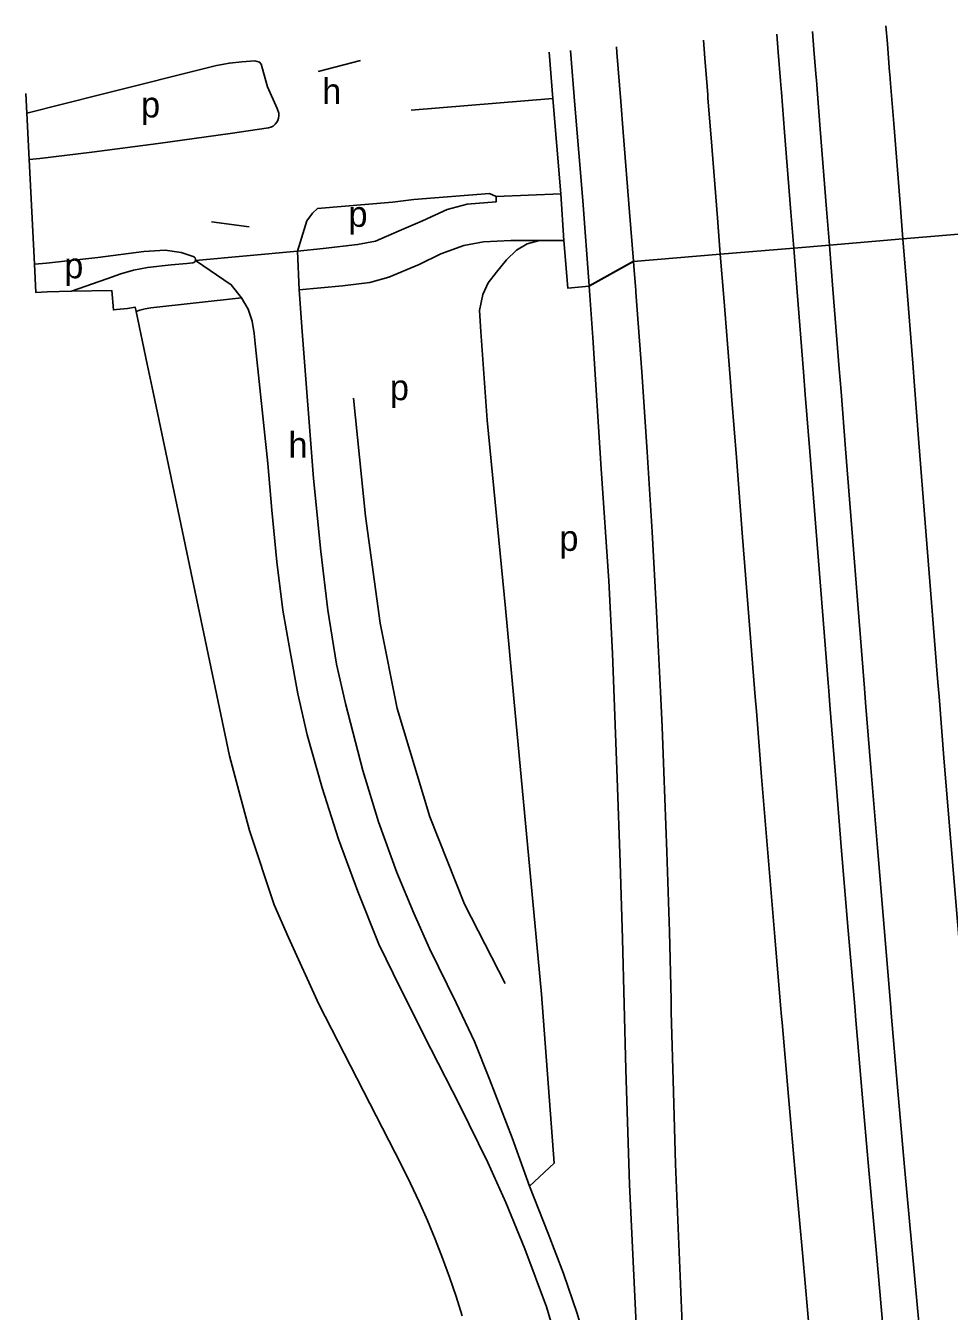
# Model space of a CAD drawing. Extents: x 157646 to 159241, y 379213 to 381217.
# Drawn here: x 157794.5 to 157938.7, y 380686.9 to 380887.6 of the extents above; entities that cross this region are included whole.
import ezdxf

# ---------------------------------------------------------------- set-up
doc = ezdxf.new("R2010")
doc.units = 0
for name, color, linetype in [('BLT_Basislijn', 7, 'Continuous'), ('BLT_Centroide', 7, 'Continuous'), ('BLT_Gemeentegrens', 7, 'Continuous'), ('BLT_Vlakafsluiter', 7, 'Continuous')]:
    doc.layers.add(name, color=color, linetype=linetype)

msp = doc.modelspace()

# ---------------------------------------------------------------- linework, layer by layer
at = {"layer": 'BLT_Basislijn'}
for p, q in [((157876.23, 380883.41), (157876.82, 380876.18)), ((157846.79, 380882.15), (157840.17, 380880.39)), ((157876.82, 380876.18), (157854.68, 380874.36)), ((157876.82, 380876.18), (157878.04, 380861.34)), ((157878.04, 380861.34), (157878.5, 380854.05)), ((157823.5, 380856.95), (157829.41, 380856.17)), ((157931.44, 380854.27), (157945, 380855.41)), ((157874.73, 380854.02), (157878.5, 380854.05)), ((157914.4, 380852.84), (157919.98, 380853.31)), ((157837.2, 380846.31), (157836.91, 380852.36)), ((157889.39, 380850.74), (157902.94, 380851.88))]:
    msp.add_line(p, q, dxfattribs=at)
for points in [[(157928.81, 380887.56), (157929.03, 380884.75), (157929.38, 380880.32), (157929.41, 380880.01)], [(157900.3, 380885.31), (157900.52, 380882.5), (157900.87, 380878.06), (157900.97, 380876.78)], [(157912.44, 380877.69), (157912.34, 380878.97), (157911.99, 380883.41), (157911.76, 380886.22)], [(157917.94, 380879.1), (157917.92, 380879.41), (157917.57, 380883.85), (157917.35, 380886.66)], [(157879.53, 380883.67), (157880.24, 380875.14)], [(157886.74, 380884.24), (157886.81, 380883.38), (157887.42, 380875.71)], [(157794.65, 380873.89), (157806.24, 380876.83), (157824.3, 380881.35), (157826.3, 380881.74), (157828.25, 380881.94), (157830.28, 380882.08), (157831, 380881.86), (157831.25, 380881.57), (157831.38, 380881.2), (157832.27, 380878.01), (157833.76, 380874.63), (157834.01, 380873.92), (157834.04, 380873.51), (157833.99, 380873.14), (157833.87, 380872.77), (157833.71, 380872.49), (157833.47, 380872.18), (157833.12, 380871.89), (157832.78, 380871.72), (157832.4, 380871.61), (157826.44, 380870.76), (157815.18, 380869.19), (157804.8, 380867.8), (157796.71, 380866.86), (157795.02, 380866.69)], [(157919.98, 380853.31), (157919.54, 380858.92), (157918.55, 380871.39), (157918.06, 380877.62), (157917.94, 380879.1)], [(157929.41, 380880.01), (157929.53, 380878.52), (157930.02, 380872.29), (157931, 380859.83), (157931.44, 380854.27)], [(157900.97, 380876.78), (157901.02, 380876.27), (157901.51, 380870.04), (157902.49, 380857.58), (157902.94, 380851.88)], [(157914.4, 380852.84), (157913.96, 380858.48), (157912.97, 380870.94), (157912.48, 380877.17), (157912.44, 380877.69)], [(157880.24, 380875.14), (157881.47, 380860.28), (157882.45, 380846.95)], [(157887.42, 380875.71), (157887.8, 380870.92), (157888.78, 380858.46), (157889.39, 380850.8)], [(157836.91, 380852.36), (157838.38, 380857.11), (157839.25, 380858.3), (157840.08, 380859.03), (157851.79, 380860.01), (157855.11, 380860.44), (157866.92, 380861.38), (157867.95, 380860.88)], [(157836.91, 380852.36), (157840.94, 380852.8), (157846.32, 380853.4), (157849.09, 380853.95), (157852.83, 380855.53), (157856.44, 380857.11), (157860.28, 380858.88), (157863.44, 380859.7), (157867.95, 380860.09), (157867.95, 380860.88)], [(157867.95, 380860.88), (157878.04, 380861.34)], [(157837.2, 380846.31), (157843.97, 380846.94), (157848.2, 380847.49), (157851.21, 380848.31), (157855.95, 380850.28), (157859.3, 380851.93), (157862.91, 380853.23), (157865.98, 380853.81), (157870.26, 380854.04), (157874.73, 380854.02)], [(157874.73, 380854.02), (157872.79, 380853.54), (157871.12, 380852.53), (157869.54, 380851.01), (157868.02, 380849.1), (157866.71, 380847.42), (157865.86, 380845.63), (157865.37, 380843.11), (157865.53, 380839.85), (157866.52, 380825.97), (157869.4, 380796.63), (157870.71, 380782.57), (157875.05, 380736.42), (157877.01, 380710.02)], [(157878.5, 380854.05), (157879.12, 380846.61), (157882.45, 380846.89)], [(157928.39, 380684.05), (157927.26, 380696.5), (157926.15, 380708.95), (157925.05, 380721.41), (157924.05, 380732.97), (157923.98, 380733.87), (157923.82, 380735.67), (157922.92, 380746.33), (157921.88, 380758.79), (157920.87, 380771.25), (157920.05, 380781.49), (157919.87, 380783.72), (157919.77, 380785), (157918.88, 380796.18), (157917.9, 380808.64), (157916.91, 380821.1), (157916.21, 380830.01), (157915.93, 380833.56), (157914.94, 380846.02), (157914.4, 380852.84)], [(157933.97, 380684.56), (157932.84, 380697), (157931.72, 380709.45), (157930.63, 380721.9), (157929.63, 380733.45), (157929.56, 380734.34), (157929.4, 380736.15), (157928.5, 380746.8), (157927.47, 380759.25), (157926.45, 380771.7), (157925.63, 380781.93), (157925.45, 380784.16), (157925.35, 380785.44), (157924.47, 380796.62), (157923.48, 380809.08), (157922.5, 380821.54), (157921.79, 380830.45), (157921.51, 380834), (157920.53, 380846.46), (157919.98, 380853.31)], [(157931.44, 380854.27), (157931.99, 380847.37), (157932.98, 380834.91), (157933.26, 380831.36), (157933.96, 380822.45), (157934.95, 380809.99), (157935.93, 380797.53), (157936.81, 380786.35), (157936.92, 380785.07), (157937.09, 380782.85), (157937.91, 380772.63), (157938.93, 380760.19), (157939.96, 380747.76), (157940.86, 380737.13), (157941.01, 380735.32), (157941.09, 380734.43), (157942.09, 380722.89), (157943.18, 380710.46), (157944.29, 380698.04), (157945.42, 380685.61)], [(157795.85, 380850.32), (157797.74, 380850.51), (157805.74, 380851.37), (157812.93, 380852.3), (157816.26, 380852.51), (157818.78, 380852.15), (157820.65, 380851.56), (157820.86, 380851.45), (157820.97, 380851.31), (157821.03, 380851.12), (157821.01, 380850.9)], [(157821.01, 380850.9), (157820.89, 380850.69), (157820.75, 380850.59), (157820.6, 380850.54), (157819.67, 380850.42), (157817.22, 380850.23), (157813.52, 380849.81), (157811.33, 380849.39), (157809.36, 380848.81), (157807.14, 380848.05), (157801.67, 380846.11)], [(157828.17, 380845.1), (157826.58, 380847.12), (157821.01, 380850.9)], [(157889.39, 380850.8), (157889.39, 380850.74)], [(157889.39, 380850.74), (157889.5, 380849.35), (157889.74, 380846.3), (157889.76, 380846.1), (157889.76, 380845.99), (157890.69, 380833.53), (157891.54, 380821.05), (157892.31, 380808.57), (157893, 380796.09), (157893.61, 380783.6), (157893.86, 380778.13), (157894.15, 380771.11), (157894.61, 380758.61), (157894.99, 380746.12), (157895.25, 380735.5), (157895.29, 380733.62), (157895.61, 380721.13), (157895.97, 380709.88), (157896.02, 380708.64), (157896.5, 380696.15), (157897.06, 380683.66)], [(157902.94, 380851.88), (157903.48, 380845.12), (157904.46, 380832.65), (157904.74, 380829.1), (157905.45, 380820.19), (157906.43, 380807.73), (157907.42, 380795.27), (157908.3, 380784.1), (157908.41, 380782.81), (157908.58, 380780.58), (157909.4, 380770.33), (157910.42, 380757.84), (157911.46, 380745.37), (157912.36, 380734.7), (157912.52, 380732.89), (157912.6, 380731.99), (157913.6, 380720.41), (157914.69, 380707.94), (157915.81, 380695.46), (157916.94, 380682.99)], [(157882.45, 380846.95), (157882.45, 380846.89)], [(157882.45, 380846.89), (157883.04, 380838.89), (157884.34, 380818.38), (157885.54, 380800.89), (157886.1, 380789.57), (157886.84, 380770.13), (157887.3, 380756.89), (157887.65, 380745.01), (157888.2, 380724.65), (157888.76, 380706.69), (157889.54, 380690.32), (157890.47, 380670.6), (157891.25, 380657.66), (157891.99, 380644.97), (157892.73, 380634.6), (157893.73, 380622.43), (157894.85, 380609.65), (157895.96, 380597.43), (157896.63, 380590.62), (157896.39, 380590.57)], [(157828.17, 380845.1), (157814.03, 380843.51), (157813.15, 380843.36), (157812.3, 380843.15), (157811.74, 380842.96)], [(157846.35, 380752.42), (157843.31, 380760.59), (157840.77, 380768.58), (157838.45, 380776.89), (157836.97, 380783.3), (157835.77, 380789.86), (157834.65, 380796.36), (157833.71, 380803.86), (157832.92, 380811.95), (157832.28, 380819.25), (157830.38, 380837.46), (157830.18, 380839.51), (157829.85, 380841.42), (157829.24, 380843.3), (157828.17, 380845.1)], [(157873.13, 380706.44), (157870.44, 380713.95), (157866.89, 380723.15), (157864.57, 380729.03), (157861.72, 380735.03), (157857.55, 380743.55), (157855.07, 380749.02), (157852.44, 380755.4), (157849.57, 380763.31), (157847.13, 380771.3), (157844.44, 380781.78), (157843.03, 380787.9), (157841.65, 380796.31), (157840.59, 380805.47), (157839.43, 380816.89), (157837.66, 380839.85), (157837.2, 380846.31)], [(157869.33, 380738.08), (157863, 380750.47), (157857.6, 380764.06), (157852.48, 380781.01), (157849.85, 380794.33), (157847.53, 380811), (157845.69, 380829.41)], [(157894.63, 380572.97), (157892.26, 380591.73), (157889.94, 380608.76), (157886.83, 380633.32), (157885.06, 380646.1), (157883.95, 380653.13), (157882.62, 380660.38), (157880.81, 380669.36), (157878.64, 380678.15), (157875.79, 380687.62), (157872.45, 380696.66), (157869.45, 380703.88), (157866.65, 380710.13), (157862.3, 380719.04), (157857.75, 380727.87), (157852.99, 380737.29), (157849.63, 380744.22), (157846.35, 380752.42)], [(157896.39, 380590.57), (157895.52, 380597.32), (157894.38, 380605.91), (157891.92, 380624.54), (157889.84, 380639.8), (157888.35, 380651.31), (157886.82, 380661.36), (157885.39, 380668.55), (157882.8, 380679.08), (157880.61, 380686.58), (157878.44, 380692.82), (157876.06, 380699.06), (157873.13, 380706.44)]]:
    msp.add_lwpolyline(points, dxfattribs=at)
at = {"layer": 'BLT_Gemeentegrens'}
for p in [(157794.5, 380876.96), (157795.02, 380866.69)]:
    msp.add_line(p, (157794.65, 380873.89), dxfattribs=at)
for points in [[(157795.02, 380866.69), (157795.85, 380850.32)], [(157795.85, 380850.32), (157796.07, 380845.94), (157797.83, 380846.04), (157801.67, 380846.11)], [(157801.67, 380846.11), (157807.93, 380846.24), (157808.19, 380843.2), (157808.67, 380843.25), (157810.37, 380843.4), (157811.61, 380843.61), (157811.74, 380842.96)], [(157862.65, 380686.2), (157861.7, 380689.23), (157860.67, 380692.23), (157859.59, 380695.2), (157858.43, 380698.16), (157857.21, 380701.08), (157855.93, 380703.98), (157854.59, 380706.85), (157853.18, 380709.69), (157840.27, 380734.82), (157835.51, 380745.24), (157833.31, 380750.32), (157829.43, 380761.96), (157827.77, 380768.12), (157826.3, 380773.61), (157818.29, 380811.77), (157814.24, 380831.07), (157813.47, 380834.75), (157811.74, 380842.96)]]:
    msp.add_lwpolyline(points, dxfattribs=at)
at = {"layer": 'BLT_Vlakafsluiter'}
for p, q in [((157902.94, 380851.88), (157914.4, 380852.84)), ((157919.98, 380853.31), (157931.44, 380854.27)), ((157821.01, 380850.9), (157836.91, 380852.36)), ((157882.45, 380846.95), (157889.39, 380850.8)), ((157882.45, 380846.89), (157889.39, 380850.74)), ((157877.01, 380710.02), (157873.13, 380706.44))]:
    msp.add_line(p, q, dxfattribs=at)

# ---------------------------------------------------------------- texts
at = {"layer": 'BLT_Centroide'}
for s, p in [('h', (157840.79, 380875.32)), ('p', (157812.51, 380873.25)), ('p', (157844.89, 380856.17)), ('p', (157800.52, 380848.14)), ('p', (157851.36, 380829.11)), ('h', (157835.52, 380820.12)), ('p', (157877.82, 380805.59))]:
    msp.add_text(s, height=4, dxfattribs=at).set_placement(p)

doc.saveas('drawing.dxf')
